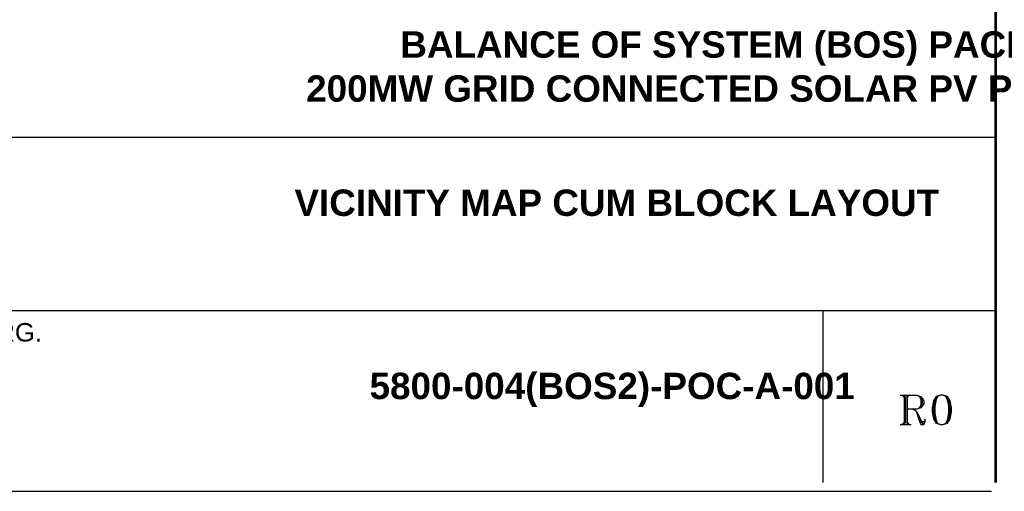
# Model space of a CAD drawing. Header units: millimetres. Extents: x 0 to 16721, y 217 to 10981.
# Tile 388 of 394: x 11639 to 14999, y 217 to 1825. Entities that reach past the tile are written whole.
import ezdxf

# ---------------------------------------------------------------- set-up
doc = ezdxf.new("R2010")
doc.units = ezdxf.units.MM
for name, color, linetype in [('PDF_0', 7, 'Continuous'), ('PDF_Tamp', 7, 'Continuous'), ('PDF_Text', 7, 'Continuous')]:
    doc.layers.add(name, color=color, linetype=linetype)
doc.styles.add('PDF Helvetica Bold', font='arialbd.ttf')
doc.styles.add('PDF TimesNewRomanPS-BoldMT', font='arial.ttf')

msp = doc.modelspace()

# ---------------------------------------------------------------- linework, layer by layer
at = {"layer": 'PDF_0', "lineweight": 25}
for points in [[(0, 10980.9), (14970.4, 10980.9), (14970.4, 247.9)], [(0.6, 247.4), (0.6, 10975.5), (14966.1, 10975.5), (14966.1, 247.4)]]:
    msp.add_lwpolyline(points, dxfattribs=at)
at = {"layer": 'PDF_Tamp', "lineweight": 25}
for points in [[(14971, 7130.6), (14971, 247.4)], [(10243.2, 1424.4), (14970.8, 1424.4)], [(7567.1, 833.3), (14970.7, 833.3)], [(14380.1, 833.3), (14380.1, 247.4)], [(14643.1, 544.8), (14700.1, 544.8), (14714.4, 540.1), (14719, 535.3), (14723.8, 525.8), (14723.8, 516.3), (14719, 506.8), (14714.4, 502), (14700.1, 497.4), (14666.9, 497.4)], [(14647.8, 544.8), (14657.3, 540.1)], [(14652.6, 544.8), (14657.3, 535.3)], [(14657.3, 544.8), (14657.3, 445.1)], [(14662.1, 540.1), (14662.1, 449.9)], [(14666.9, 544.8), (14666.9, 445.1)], [(14671.6, 544.8), (14666.9, 535.3)], [(14676.4, 544.8), (14666.9, 540.1)], [(14700.1, 544.8), (14709.5, 540.1), (14714.4, 530.6), (14714.4, 511.7), (14709.5, 502), (14700.1, 497.4)], [(14780.9, 544.8), (14771.3, 540.1), (14766.6, 530.6), (14761.8, 506.8), (14761.8, 483.1), (14766.6, 459.4), (14771.3, 449.9), (14780.9, 445.1)], [(14790.4, 445.1), (14799.9, 449.9), (14804.6, 459.4), (14809.4, 483.1), (14809.4, 506.8), (14804.6, 530.6), (14799.9, 540.1), (14790.4, 544.8)], [(14714.4, 535.3), (14719, 525.8), (14719, 516.3), (14714.4, 506.8)], [(14766.6, 535.3), (14761.8, 525.8), (14757.1, 506.8), (14757.1, 483.1), (14761.8, 464.1), (14766.6, 454.6)], [(14804.6, 454.6), (14809.4, 464.1), (14814, 483.1), (14814, 506.8), (14809.4, 525.8), (14804.6, 535.3)], [(14685.9, 497.4), (14695.4, 492.5), (14700.1, 483.1), (14709.5, 454.6), (14714.4, 445.1), (14723.8, 445.1), (14728.7, 454.6), (14728.7, 464.1)], [(14695.4, 492.5), (14700.1, 487.9), (14714.4, 459.4), (14719, 454.6), (14723.8, 454.6), (14728.7, 459.4)], [(14643.1, 445.1), (14681.1, 445.1)], [(14657.3, 449.9), (14647.8, 445.1)], [(14657.3, 454.6), (14652.6, 445.1)], [(14666.9, 454.6), (14671.6, 445.1)], [(14666.9, 449.9), (14676.4, 445.1)], [(14709.5, 464.1), (14714.4, 454.6), (14719, 449.9), (14723.8, 449.9)], [(7551.7, 217.1), (14955.3, 217.1)]]:
    msp.add_lwpolyline(points, dxfattribs=at)
msp.add_lwpolyline([(14780.9, 544.8), (14766.6, 540.1), (14757.1, 525.8), (14752.3, 502), (14752.3, 487.9), (14757.1, 464.1), (14766.6, 449.9), (14780.9, 445.1), (14790.4, 445.1), (14804.6, 449.9), (14814, 464.1), (14818.8, 487.9), (14818.8, 502), (14814, 525.8), (14804.6, 540.1), (14790.4, 544.8)], close=True, dxfattribs=at)

# ---------------------------------------------------------------- texts
at = {"layer": 'PDF_Text', "attachment_point": 4}
for s, insert, char_height, style in [('\\pxqc;BALANCE OF SYSTEM (BOS) PACKAGE FOR DEVELOPMENT OF \\P200MW GRID CONNECTED SOLAR PV PROJECT AT BIKANER, RAJASTHAN', (12616.5, 1655.2), 90, 'PDF Helvetica Bold'), ('\\pxqc;VICINITY MAP CUM BLOCK LAYOUT', (12576.5, 1200.4), 90, 'PDF Helvetica Bold'), ('DRG.', (11495.5, 758.8), 62.96, 'PDF TimesNewRomanPS-BoldMT'), ('\\pxqc;5800-004(BOS2)-POC-A-001', (12832.8, 562.7), 90, 'PDF Helvetica Bold')]:
    msp.add_mtext(s, dxfattribs=dict(at, insert=insert, char_height=char_height, style=style))

doc.saveas('drawing.dxf')
